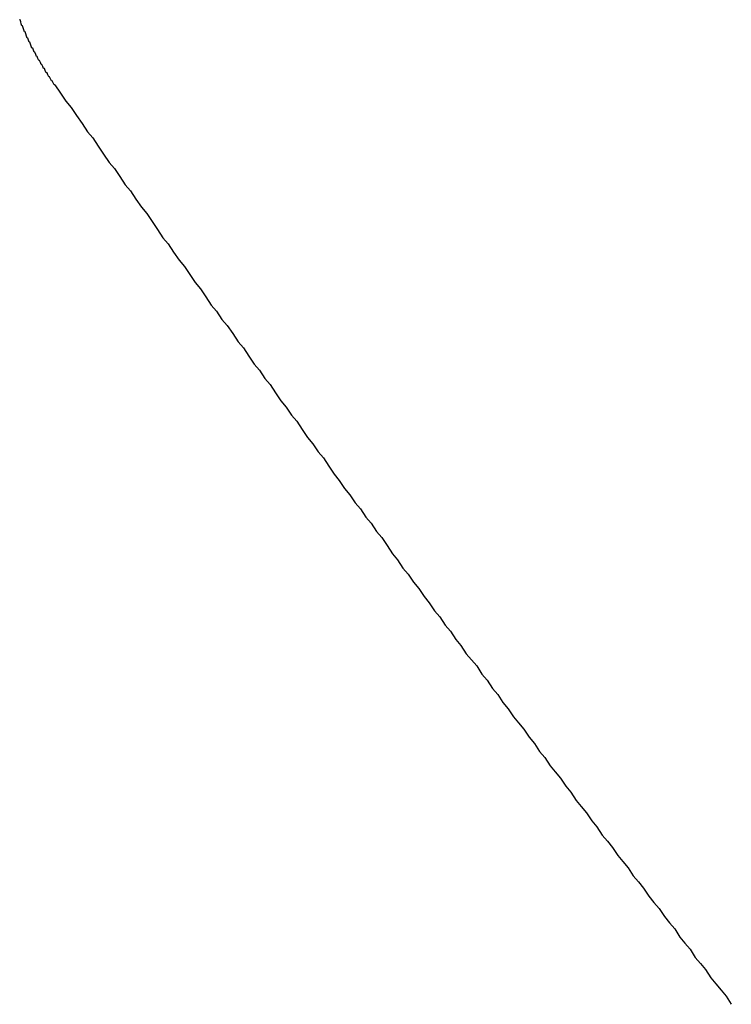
# Model space of a CAD drawing. Extents: x 1107 to 4046, y 937 to 3355.
# Tile 460 of 656: x 2183.813 to 2184.162, y 2650.856 to 2651.339. Entities that reach past the tile are written whole.
import ezdxf

# ---------------------------------------------------------------- set-up
doc = ezdxf.new("R2010")
doc.units = 0
doc.layers.add('KF_VIDA_L___C_REAR', color=7, linetype='CONTINUOUS')

# ---------------------------------------------------------------- blocks, each defined once
blk = doc.blocks.new('KF_VIDA_L___C_REAR')
at = {"layer": 'KF_VIDA_L___C_REAR'}
for points in [[(-3.14913, 962.094, 0), (-3.14958, 962.094, 0), (-3.15002, 962.095, 0), (-3.15046, 962.096, 0), (-3.1509, 962.096, 0), (-3.15133, 962.097, 0), (-3.15176, 962.098, 0), (-3.15219, 962.098, 0), (-3.15261, 962.099, 0), (-3.15303, 962.1, 0), (-3.15345, 962.1, 0), (-3.15386, 962.101, 0), (-3.15428, 962.102, 0), (-3.15468, 962.102, 0), (-3.15509, 962.103, 0), (-3.15549, 962.104, 0), (-3.15589, 962.104, 0), (-3.15629, 962.105, 0), (-3.15668, 962.106, 0), (-3.15707, 962.106, 0), (-3.15745, 962.107, 0), (-3.15783, 962.108, 0), (-3.15821, 962.108, 0), (-3.15859, 962.109, 0), (-3.15896, 962.11, 0), (-3.15933, 962.11, 0), (-3.15969, 962.111, 0), (-3.16005, 962.112, 0), (-3.16041, 962.112, 0), (-3.16076, 962.113, 0), (-3.16111, 962.114, 0), (-3.16146, 962.115, 0), (-3.1618, 962.115, 0), (-3.16214, 962.116, 0), (-3.16248, 962.117, 0), (-3.16281, 962.117, 0), (-3.16314, 962.118, 0), (-3.16346, 962.119, 0), (-3.16378, 962.12, 0), (-3.1641, 962.12, 0), (-3.16441, 962.121, 0), (-3.16472, 962.122, 0), (-3.16503, 962.123, 0), (-3.16533, 962.123, 0), (-3.16563, 962.124, 0), (-3.16592, 962.125, 0), (-3.16621, 962.126, 0), (-3.1665, 962.126, 0)], [(-3.14913, 962.094, 0), (-3.14647, 962.09, 0), (-3.14382, 962.086, 0), (-3.14117, 962.083, 0), (-3.13851, 962.079, 0), (-3.13586, 962.075, 0), (-3.13321, 962.071, 0), (-3.13056, 962.068, 0), (-3.12791, 962.064, 0), (-3.12526, 962.06, 0), (-3.12262, 962.056, 0), (-3.11997, 962.053, 0), (-3.11732, 962.049, 0), (-3.11468, 962.045, 0), (-3.11204, 962.042, 0), (-3.10939, 962.038, 0), (-3.10675, 962.034, 0), (-3.10411, 962.031, 0), (-3.10147, 962.027, 0), (-3.09883, 962.023, 0), (-3.09619, 962.019, 0), (-3.09356, 962.016, 0), (-3.09092, 962.012, 0), (-3.08828, 962.008, 0), (-3.08565, 962.005, 0), (-3.08302, 962.001, 0), (-3.08038, 961.997, 0), (-3.07775, 961.994, 0), (-3.07512, 961.99, 0), (-3.07249, 961.986, 0), (-3.06986, 961.983, 0), (-3.06724, 961.979, 0), (-3.06461, 961.976, 0), (-3.06198, 961.972, 0), (-3.05936, 961.968, 0), (-3.05673, 961.965, 0), (-3.05411, 961.961, 0), (-3.05149, 961.957, 0), (-3.04887, 961.954, 0), (-3.04625, 961.95, 0), (-3.04363, 961.947, 0), (-3.04101, 961.943, 0), (-3.0384, 961.939, 0), (-3.03578, 961.936, 0), (-3.03316, 961.932, 0), (-3.03055, 961.929, 0), (-3.02794, 961.925, 0), (-3.02533, 961.921, 0), (-3.02272, 961.918, 0), (-3.02011, 961.914, 0), (-3.0175, 961.911, 0), (-3.01489, 961.907, 0), (-3.01228, 961.903, 0), (-3.00968, 961.9, 0), (-3.00707, 961.896, 0), (-3.00447, 961.893, 0), (-3.00187, 961.889, 0), (-2.99927, 961.886, 0), (-2.99666, 961.882, 0), (-2.99407, 961.879, 0), (-2.99147, 961.875, 0), (-2.98887, 961.872, 0), (-2.98627, 961.868, 0), (-2.98368, 961.864, 0), (-2.98108, 961.861, 0), (-2.97849, 961.857, 0), (-2.9759, 961.854, 0), (-2.97331, 961.85, 0), (-2.97072, 961.847, 0), (-2.96813, 961.843, 0), (-2.96554, 961.84, 0), (-2.96296, 961.836, 0), (-2.96037, 961.833, 0), (-2.95779, 961.829, 0), (-2.95521, 961.826, 0), (-2.95262, 961.822, 0), (-2.95004, 961.819, 0), (-2.94746, 961.815, 0), (-2.94488, 961.812, 0), (-2.94231, 961.809, 0), (-2.93973, 961.805, 0), (-2.93715, 961.802, 0), (-2.93458, 961.798, 0), (-2.93201, 961.795, 0), (-2.92944, 961.791, 0), (-2.92687, 961.788, 0), (-2.9243, 961.784, 0), (-2.92173, 961.781, 0), (-2.91916, 961.778, 0), (-2.91659, 961.774, 0), (-2.91403, 961.771, 0), (-2.91147, 961.767, 0), (-2.9089, 961.764, 0), (-2.90634, 961.76, 0), (-2.90378, 961.757, 0), (-2.90122, 961.754, 0), (-2.89866, 961.75, 0), (-2.89611, 961.747, 0), (-2.89355, 961.743, 0), (-2.891, 961.74, 0), (-2.88844, 961.737, 0), (-2.88589, 961.733, 0), (-2.88334, 961.73, 0), (-2.88079, 961.726, 0), (-2.87824, 961.723, 0), (-2.8757, 961.72, 0), (-2.87315, 961.716, 0), (-2.8706, 961.713, 0), (-2.86806, 961.71, 0), (-2.86552, 961.706, 0), (-2.86298, 961.703, 0), (-2.86044, 961.7, 0), (-2.8579, 961.696, 0), (-2.85536, 961.693, 0), (-2.85283, 961.69, 0), (-2.85029, 961.686, 0), (-2.84776, 961.683, 0), (-2.84522, 961.68, 0), (-2.84269, 961.676, 0), (-2.84016, 961.673, 0), (-2.83763, 961.67, 0), (-2.83511, 961.666, 0), (-2.83258, 961.663, 0), (-2.83005, 961.66, 0), (-2.82753, 961.656, 0), (-2.82501, 961.653, 0), (-2.82249, 961.65, 0), (-2.81997, 961.647, 0), (-2.81745, 961.643, 0)]]:
    blk.add_polyline3d(points, dxfattribs=at)

msp = doc.modelspace()

# ---------------------------------------------------------------- block references
at = {"layer": 'KF_VIDA_L___C_REAR'}
msp.add_blockref('KF_VIDA_L___C_REAR', (2186.97908, 1689.21316), dxfattribs=at)

doc.saveas('drawing.dxf')
